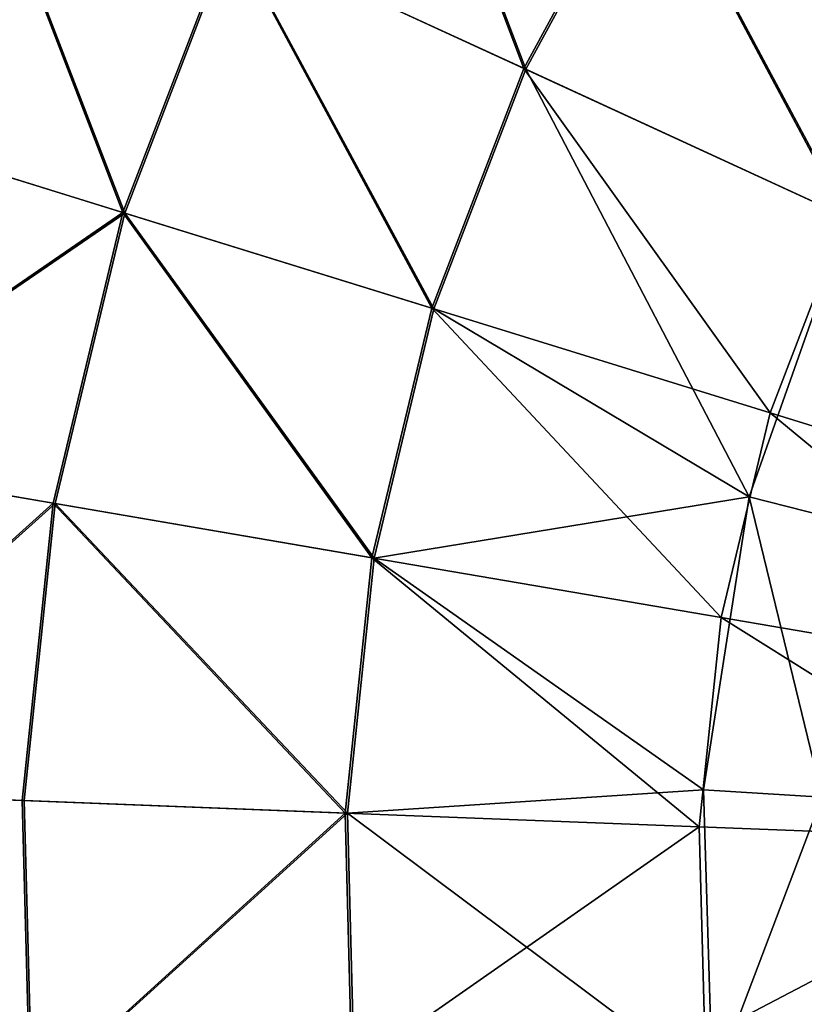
# Model space of a CAD drawing. Header units: millimetres. Extents: x 64 to 3333, y 103 to 3347.
# Tile 483 of 519: x 3252 to 3264, y 2263 to 2277. Entities that reach past the tile are written whole.
import ezdxf

# ---------------------------------------------------------------- set-up
doc = ezdxf.new("R2010")
doc.units = ezdxf.units.MM
doc.header["$LTSCALE"] = 25.4
doc.layers.get('0').update_dxf_attribs({"true_color": 0xff5454})

# ---------------------------------------------------------------- blocks, each defined once
blk = doc.blocks.new('SPIDER-6785-9743.STL')
at = {"color": 7, "true_color": 0xffffff}
mesh = blk.add_polyface(dxfattribs=at)
corners = [(3263.526, 2282.667, 23.083), (3265.662, 2276.97, 19.854), (3261.359, 2279.682, 23.083), (3267.437, 2279.417, 19.854)]
mesh.append_faces([[corners[k] for k in face] for face in [(0, 1, 2), (1, 0, 3)]], dxfattribs={"vtx0": -1, "color": 7})
mesh = blk.add_polyface(dxfattribs=at)
corners = [(3257.433, 2282.157, 26.924), (3259.601, 2276.44, 23.083), (3255.385, 2278.382, 26.924), (3261.359, 2279.682, 23.083)]
mesh.append_faces([[corners[k] for k in face] for face in [(0, 1, 2), (1, 0, 3)]], dxfattribs={"vtx0": -1, "color": 7})
mesh = blk.add_polyface(dxfattribs=at)
corners = [(3259.63, 2276.427, 100.694), (3257.458, 2282.142, 96.858), (3255.412, 2278.369, 96.858), (3261.386, 2279.665, 100.694)]
mesh.append_faces([[corners[k] for k in face] for face in [(0, 1, 2), (1, 0, 3)]], dxfattribs={"vtx0": -1, "color": 7})
mesh = blk.add_polyface(dxfattribs=at)
corners = [(3251.64, 2280.106, 31.316), (3253.848, 2274.371, 26.924), (3249.91, 2275.592, 31.316), (3255.385, 2278.382, 26.924)]
mesh.append_faces([[corners[k] for k in face] for face in [(0, 1, 2), (1, 0, 3)]], dxfattribs={"vtx0": -1, "color": 7})
mesh = blk.add_polyface(dxfattribs=at)
corners = [(3253.875, 2274.362, 96.858), (3251.663, 2280.095, 92.469), (3249.934, 2275.584, 92.469), (3255.412, 2278.369, 96.858)]
mesh.append_faces([[corners[k] for k in face] for face in [(0, 1, 2), (1, 0, 3)]], dxfattribs={"vtx0": -1, "color": 7})
mesh = blk.add_polyface(dxfattribs=at)
corners = [(3261.359, 2279.682, 23.083), (3264.22, 2274.313, 19.854), (3259.601, 2276.44, 23.083), (3265.662, 2276.97, 19.854)]
mesh.append_faces([[corners[k] for k in face] for face in [(0, 1, 2), (1, 0, 3)]], dxfattribs={"vtx0": -1, "color": 7})
mesh = blk.add_polyface(dxfattribs=at)
corners = [(3264.252, 2274.299, 103.919), (3261.386, 2279.665, 100.694), (3259.63, 2276.427, 100.694)]
mesh.append_faces([[corners[k] for k in face] for face in [(0, 1, 2)]], dxfattribs={"color": 7})
mesh = blk.add_polyface(dxfattribs=at)
corners = [(3266.382, 2277.985, 103.919), (3261.386, 2279.665, 100.694), (3264.252, 2274.299, 103.919)]
mesh.append_faces([[corners[k] for k in face] for face in [(0, 1, 2)]], dxfattribs={"color": 7})
mesh = blk.add_polyface(dxfattribs=at)
corners = [(3255.385, 2278.382, 26.924), (3258.281, 2272.997, 23.083), (3253.848, 2274.371, 26.924), (3259.601, 2276.44, 23.083)]
mesh.append_faces([[corners[k] for k in face] for face in [(0, 1, 2), (1, 0, 3)]], dxfattribs={"vtx0": -1, "color": 7})
mesh = blk.add_polyface(dxfattribs=at)
corners = [(3258.311, 2272.987, 100.694), (3255.412, 2278.369, 96.858), (3253.875, 2274.362, 96.858), (3259.63, 2276.427, 100.694)]
mesh.append_faces([[corners[k] for k in face] for face in [(0, 1, 2), (1, 0, 3)]], dxfattribs={"vtx0": -1, "color": 7})
mesh = blk.add_polyface(dxfattribs=at)
corners = [(3259.601, 2276.44, 23.083), (3263.138, 2271.49, 19.854), (3258.281, 2272.997, 23.083), (3264.22, 2274.313, 19.854)]
mesh.append_faces([[corners[k] for k in face] for face in [(0, 1, 2), (1, 0, 3)]], dxfattribs={"vtx0": -1, "color": 7})
mesh = blk.add_polyface(dxfattribs=at)
corners = [(3262.836, 2270.283, 103.919), (3259.63, 2276.427, 100.694), (3258.311, 2272.987, 100.694)]
mesh.append_faces([[corners[k] for k in face] for face in [(0, 1, 2)]], dxfattribs={"color": 7})
mesh = blk.add_polyface(dxfattribs=at)
corners = [(3264.252, 2274.299, 103.919), (3259.63, 2276.427, 100.694), (3262.836, 2270.283, 103.919)]
mesh.append_faces([[corners[k] for k in face] for face in [(0, 1, 2)]], dxfattribs={"color": 7})
mesh = blk.add_polyface(dxfattribs=at)
corners = [(3248.783, 2270.89, 31.316), (3253.848, 2274.371, 26.924), (3252.847, 2270.194, 26.924), (3249.91, 2275.592, 31.316)]
mesh.append_faces([[corners[k] for k in face] for face in [(0, 1, 2), (1, 0, 3)]], dxfattribs={"vtx0": -1, "color": 7})
mesh = blk.add_polyface(dxfattribs=at)
corners = [(3253.875, 2274.362, 96.858), (3248.808, 2270.886, 92.469), (3252.875, 2270.189, 96.858), (3249.934, 2275.584, 92.469)]
mesh.append_faces([[corners[k] for k in face] for face in [(0, 1, 2), (1, 0, 3)]], dxfattribs={"vtx0": -1, "color": 7})
mesh = blk.add_polyface(dxfattribs=at)
corners = [(3253.848, 2274.371, 26.924), (3257.421, 2269.41, 23.083), (3252.847, 2270.194, 26.924), (3258.281, 2272.997, 23.083)]
mesh.append_faces([[corners[k] for k in face] for face in [(0, 1, 2), (1, 0, 3)]], dxfattribs={"vtx0": -1, "color": 7})
mesh = blk.add_polyface(dxfattribs=at)
corners = [(3257.453, 2269.405, 100.694), (3253.875, 2274.362, 96.858), (3252.875, 2270.189, 96.858), (3258.311, 2272.987, 100.694)]
mesh.append_faces([[corners[k] for k in face] for face in [(0, 1, 2), (1, 0, 3)]], dxfattribs={"vtx0": -1, "color": 7})
mesh = blk.add_polyface(dxfattribs=at)
corners = [(3264.493, 2269.865, 105.177), (3264.252, 2274.299, 103.919), (3262.836, 2270.283, 103.919), (3265.805, 2273.583, 105.177)]
mesh.append_faces([[corners[k] for k in face] for face in [(0, 1, 2), (1, 0, 3)]], dxfattribs={"vtx0": -1, "color": 7})
mesh = blk.add_polyface(dxfattribs=at)
corners = [(3264.22, 2274.313, 19.854), (3268.344, 2269.876, 17.288), (3263.138, 2271.49, 19.854), (3269.171, 2272.033, 17.288)]
mesh.append_faces([[corners[k] for k in face] for face in [(0, 1, 2), (1, 0, 3)]], dxfattribs={"vtx0": -1, "color": 7})
mesh = blk.add_polyface(dxfattribs=at)
corners = [(3258.281, 2272.997, 23.083), (3262.434, 2268.551, 19.854), (3257.421, 2269.41, 23.083), (3263.138, 2271.49, 19.854)]
mesh.append_faces([[corners[k] for k in face] for face in [(0, 1, 2), (1, 0, 3)]], dxfattribs={"vtx0": -1, "color": 7})
mesh = blk.add_polyface(dxfattribs=at)
corners = [(3262.836, 2270.283, 103.919), (3258.311, 2272.987, 100.694), (3257.453, 2269.405, 100.694)]
mesh.append_faces([[corners[k] for k in face] for face in [(0, 1, 2)]], dxfattribs={"color": 7})
mesh = blk.add_polyface(dxfattribs=at)
corners = [(3263.138, 2271.49, 19.854), (3267.806, 2267.63, 17.288), (3262.434, 2268.551, 19.854), (3268.344, 2269.876, 17.288)]
mesh.append_faces([[corners[k] for k in face] for face in [(0, 1, 2), (1, 0, 3)]], dxfattribs={"vtx0": -1, "color": 7})
mesh = blk.add_polyface(dxfattribs=at)
corners = [(3248.28, 2266.082, 31.316), (3252.847, 2270.194, 26.924), (3252.4, 2265.922, 26.924), (3248.783, 2270.89, 31.316)]
mesh.append_faces([[corners[k] for k in face] for face in [(0, 1, 2), (1, 0, 3)]], dxfattribs={"vtx0": -1, "color": 7})
mesh = blk.add_polyface(dxfattribs=at)
corners = [(3252.875, 2270.189, 96.858), (3248.305, 2266.081, 92.469), (3252.429, 2265.921, 96.858), (3248.808, 2270.886, 92.469)]
mesh.append_faces([[corners[k] for k in face] for face in [(0, 1, 2), (1, 0, 3)]], dxfattribs={"vtx0": -1, "color": 7})
mesh = blk.add_polyface(dxfattribs=at)
corners = [(3262.836, 2270.283, 103.919), (3257.453, 2269.405, 100.694), (3262.181, 2266.075, 103.919)]
mesh.append_faces([[corners[k] for k in face] for face in [(0, 1, 2)]], dxfattribs={"color": 7})
mesh = blk.add_polyface(dxfattribs=at)
corners = [(3263.887, 2265.97, 105.177), (3262.836, 2270.283, 103.919), (3262.181, 2266.075, 103.919), (3264.493, 2269.865, 105.177)]
mesh.append_faces([[corners[k] for k in face] for face in [(0, 1, 2), (1, 0, 3)]], dxfattribs={"vtx0": -1, "color": 7})
mesh = blk.add_polyface(dxfattribs=at)
corners = [(3252.847, 2270.194, 26.924), (3257.037, 2265.742, 23.083), (3252.4, 2265.922, 26.924), (3257.421, 2269.41, 23.083)]
mesh.append_faces([[corners[k] for k in face] for face in [(0, 1, 2), (1, 0, 3)]], dxfattribs={"vtx0": -1, "color": 7})
mesh = blk.add_polyface(dxfattribs=at)
corners = [(3257.069, 2265.741, 100.694), (3252.875, 2270.189, 96.858), (3252.429, 2265.921, 96.858), (3257.453, 2269.405, 100.694)]
mesh.append_faces([[corners[k] for k in face] for face in [(0, 1, 2), (1, 0, 3)]], dxfattribs={"vtx0": -1, "color": 7})
mesh = blk.add_polyface(dxfattribs=at)
corners = [(3257.421, 2269.41, 23.083), (3262.119, 2265.544, 19.854), (3257.037, 2265.742, 23.083), (3262.434, 2268.551, 19.854)]
mesh.append_faces([[corners[k] for k in face] for face in [(0, 1, 2), (1, 0, 3)]], dxfattribs={"vtx0": -1, "color": 7})
mesh = blk.add_polyface(dxfattribs=at)
corners = [(3262.181, 2266.075, 103.919), (3257.453, 2269.405, 100.694), (3257.069, 2265.741, 100.694)]
mesh.append_faces([[corners[k] for k in face] for face in [(0, 1, 2)]], dxfattribs={"color": 7})
mesh = blk.add_polyface(dxfattribs=at)
corners = [(3262.434, 2268.551, 19.854), (3267.566, 2265.333, 17.288), (3262.119, 2265.544, 19.854), (3267.806, 2267.63, 17.288)]
mesh.append_faces([[corners[k] for k in face] for face in [(0, 1, 2), (1, 0, 3)]], dxfattribs={"vtx0": -1, "color": 7})
mesh = blk.add_polyface(dxfattribs=at)
corners = [(3248.28, 2266.082, 31.316), (3252.514, 2261.628, 26.924), (3248.408, 2261.249, 31.316), (3252.4, 2265.922, 26.924)]
mesh.append_faces([[corners[k] for k in face] for face in [(0, 1, 2), (1, 0, 3)]], dxfattribs={"vtx0": -1, "color": 7})
mesh = blk.add_polyface(dxfattribs=at)
corners = [(3252.543, 2261.631, 96.858), (3248.305, 2266.081, 92.469), (3248.434, 2261.252, 92.469), (3252.429, 2265.921, 96.858)]
mesh.append_faces([[corners[k] for k in face] for face in [(0, 1, 2), (1, 0, 3)]], dxfattribs={"vtx0": -1, "color": 7})
mesh = blk.add_polyface(dxfattribs=at)
corners = [(3262.311, 2261.819, 103.919), (3262.181, 2266.075, 103.919), (3257.069, 2265.741, 100.694)]
mesh.append_faces([[corners[k] for k in face] for face in [(0, 1, 2)]], dxfattribs={"color": 7})
mesh = blk.add_polyface(dxfattribs=at)
corners = [(3262.311, 2261.819, 103.919), (3263.887, 2265.97, 105.177), (3262.181, 2266.075, 103.919), (3264.007, 2262.029, 105.177)]
mesh.append_faces([[corners[k] for k in face] for face in [(0, 1, 2), (1, 0, 3)]], dxfattribs={"vtx0": -1, "color": 7})
mesh = blk.add_polyface(dxfattribs=at)
corners = [(3257.037, 2265.742, 23.083), (3252.514, 2261.628, 26.924), (3252.4, 2265.922, 26.924), (3257.135, 2262.055, 23.083)]
mesh.append_faces([[corners[k] for k in face] for face in [(0, 1, 2), (1, 0, 3)]], dxfattribs={"vtx0": -1, "color": 7})
mesh = blk.add_polyface(dxfattribs=at)
corners = [(3252.543, 2261.631, 96.858), (3257.069, 2265.741, 100.694), (3252.429, 2265.921, 96.858), (3257.167, 2262.058, 100.694)]
mesh.append_faces([[corners[k] for k in face] for face in [(0, 1, 2), (1, 0, 3)]], dxfattribs={"vtx0": -1, "color": 7})
mesh = blk.add_polyface(dxfattribs=at)
corners = [(3262.119, 2265.544, 19.854), (3257.135, 2262.055, 23.083), (3257.037, 2265.742, 23.083), (3262.2, 2262.523, 19.854)]
mesh.append_faces([[corners[k] for k in face] for face in [(0, 1, 2), (1, 0, 3)]], dxfattribs={"vtx0": -1, "color": 7})
mesh = blk.add_polyface(dxfattribs=at)
corners = [(3262.311, 2261.819, 103.919), (3257.069, 2265.741, 100.694), (3257.167, 2262.058, 100.694)]
mesh.append_faces([[corners[k] for k in face] for face in [(0, 1, 2)]], dxfattribs={"color": 7})
mesh = blk.add_polyface(dxfattribs=at)
corners = [(3267.566, 2265.333, 17.288), (3262.2, 2262.523, 19.854), (3262.119, 2265.544, 19.854), (3267.627, 2263.024, 17.288)]
mesh.append_faces([[corners[k] for k in face] for face in [(0, 1, 2), (1, 0, 3)]], dxfattribs={"vtx0": -1, "color": 7})
mesh = blk.add_polyface(dxfattribs=at)
corners = [(3267.627, 2263.024, 17.288), (3262.674, 2259.537, 19.854), (3262.2, 2262.523, 19.854), (3267.99, 2260.742, 17.288)]
mesh.append_faces([[corners[k] for k in face] for face in [(0, 1, 2), (1, 0, 3)]], dxfattribs={"vtx0": -1, "color": 7})

msp = doc.modelspace()

# ---------------------------------------------------------------- block references
at = {"color": 250, "true_color": 0x262626}
msp.add_blockref('SPIDER-6785-9743.STL', (0, 0), dxfattribs=at)

doc.saveas('drawing.dxf')
